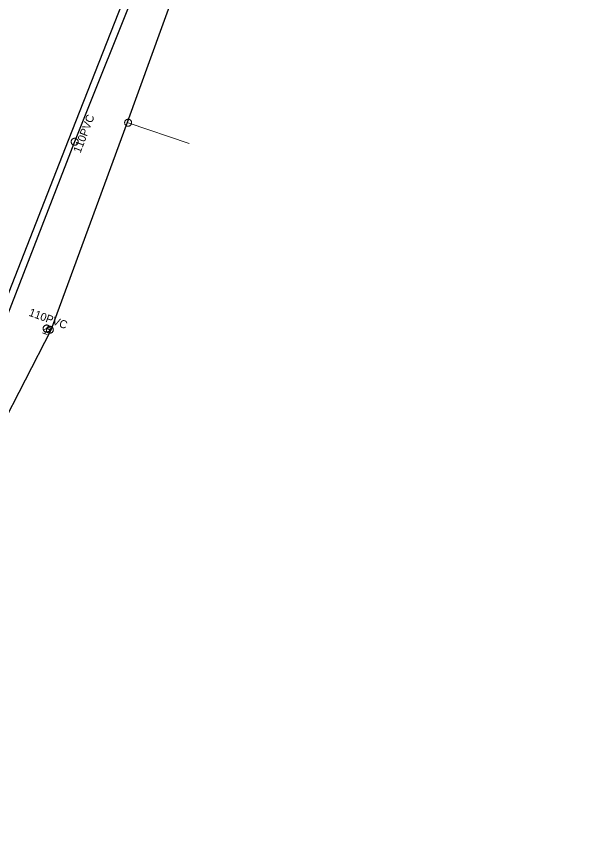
# Model space of a CAD drawing. Extents: x -741806 to -738704, y -1059275 to -1055387.
# Drawn here: x -740558.7 to -740489, y -1057983.4 to -1057880.2 of the extents above; entities that cross this region are included whole.
import ezdxf

# ---------------------------------------------------------------- set-up
doc = ezdxf.new("R2010")
doc.units = 0
doc.header["$LTSCALE"] = 0.4
for name, color, linetype, lineweight in [('2', 7, 'Continuous', 25), ('21', 7, 'Continuous', 13), ('3', 7, 'Continuous', 13), ('50', 7, 'Continuous', 13), ('51', 7, 'Continuous', 13), ('52', 7, 'Continuous', 25)]:
    doc.layers.add(name, color=color, linetype=linetype, lineweight=lineweight)
doc.layers.add('5', color=7, linetype='Continuous')
doc.layers.add('53', color=7, linetype='Continuous')

msp = doc.modelspace()

# ---------------------------------------------------------------- linework, layer by layer
at = {"layer": '2'}
for points in [[(-740609.006, -1057979.487), (-740608.671, -1057978.605), (-740585.671, -1057978.608), (-740567.046, -1057933.639), (-740552.184, -1057895.72), (-740535.835, -1057854.115), (-740530.462, -1057837.318), (-740525.059, -1057820.845), (-740524.232, -1057813.604), (-740512.355, -1057767.872), (-740507.212, -1057752.35), (-740500.784, -1057723.652), (-740491.688, -1057677.854), (-740489.039, -1057665.21)], [(-740534.91, -1057854.649), (-740551.41, -1057895.909), (-740566.21, -1057933.99)]]:
    msp.add_lwpolyline(points, dxfattribs=at)
at = {"layer": '21'}
msp.add_lwpolyline([(-740544.85, -1057893.509), (-740544.719, -1057893.53), (-740537.092, -1057896.107)], dxfattribs=at)
at = {"layer": '3'}
msp.add_lwpolyline([(-740551.573, -1057896.315), (-740551.53, -1057896.329), (-740551.485, -1057896.339), (-740551.439, -1057896.345), (-740551.394, -1057896.345), (-740551.348, -1057896.341), (-740551.303, -1057896.332), (-740551.26, -1057896.319), (-740551.217, -1057896.301), (-740551.178, -1057896.278), (-740551.14, -1057896.252), (-740551.106, -1057896.222), (-740551.074, -1057896.188), (-740551.047, -1057896.151), (-740551.023, -1057896.113), (-740551.004, -1057896.071), (-740550.989, -1057896.027), (-740550.98, -1057895.982), (-740550.974, -1057895.937), (-740550.973, -1057895.891), (-740550.978, -1057895.845), (-740550.987, -1057895.801), (-740551, -1057895.758), (-740551.018, -1057895.715), (-740551.04, -1057895.675), (-740551.067, -1057895.637), (-740551.097, -1057895.604), (-740551.13, -1057895.572), (-740551.167, -1057895.544), (-740551.207, -1057895.521), (-740551.249, -1057895.502), (-740551.291, -1057895.487), (-740551.336, -1057895.477), (-740551.382, -1057895.472), (-740551.428, -1057895.471), (-740551.473, -1057895.475), (-740551.518, -1057895.484), (-740551.561, -1057895.498), (-740551.604, -1057895.516), (-740551.643, -1057895.538), (-740551.681, -1057895.564), (-740551.715, -1057895.595), (-740551.747, -1057895.628), (-740551.775, -1057895.665), (-740551.798, -1057895.704), (-740551.817, -1057895.746), (-740551.832, -1057895.789), (-740551.842, -1057895.834), (-740551.847, -1057895.879), (-740551.847, -1057895.925), (-740551.843, -1057895.971), (-740551.834, -1057896.015), (-740551.821, -1057896.059), (-740551.803, -1057896.101), (-740551.781, -1057896.141), (-740551.754, -1057896.179), (-740551.724, -1057896.214), (-740551.691, -1057896.244), (-740551.653, -1057896.272), (-740551.614, -1057896.295), (-740551.574, -1057896.315)], dxfattribs=at)
at = {"layer": '50'}
for p, q in [((-740554.908, -1057919.255), (-740555.312, -1057919.437)), ((-740554.908, -1057919.255), (-740554.5, -1057919.07)), ((-740555.44, -1057919.801), (-740555.152, -1057919.909)), ((-740555.064, -1057919.674), (-740555.152, -1057919.909)), ((-740554.864, -1057920.017), (-740555.152, -1057919.909))]:
    msp.add_line(p, q, dxfattribs=at)
msp.add_lwpolyline([(-740555.322, -1057919.096), (-740555.337, -1057919.143), (-740555.348, -1057919.187), (-740555.352, -1057919.235), (-740555.351, -1057919.281), (-740555.348, -1057919.325), (-740555.337, -1057919.373), (-740555.322, -1057919.416), (-740555.303, -1057919.461), (-740555.281, -1057919.501), (-740555.252, -1057919.537), (-740555.221, -1057919.572), (-740555.188, -1057919.605), (-740555.148, -1057919.631), (-740555.108, -1057919.655), (-740555.066, -1057919.673), (-740555.022, -1057919.687), (-740554.978, -1057919.698), (-740554.93, -1057919.702), (-740554.883, -1057919.701), (-740554.835, -1057919.697), (-740554.791, -1057919.687), (-740554.746, -1057919.673), (-740554.704, -1057919.653), (-740554.664, -1057919.631), (-740554.625, -1057919.603), (-740554.59, -1057919.572), (-740554.56, -1057919.537), (-740554.531, -1057919.499), (-740554.51, -1057919.458), (-740554.488, -1057919.417), (-740554.474, -1057919.371), (-740554.465, -1057919.325), (-740554.46, -1057919.281), (-740554.459, -1057919.232), (-740554.466, -1057919.186), (-740554.474, -1057919.14), (-740554.49, -1057919.097), (-740554.507, -1057919.053), (-740554.532, -1057919.012), (-740554.56, -1057918.976), (-740554.592, -1057918.94), (-740554.627, -1057918.91), (-740554.662, -1057918.882), (-740554.705, -1057918.857), (-740554.747, -1057918.838), (-740554.791, -1057918.825), (-740554.837, -1057918.816), (-740554.884, -1057918.81), (-740554.93, -1057918.81), (-740554.978, -1057918.816), (-740555.022, -1057918.825), (-740555.068, -1057918.84), (-740555.109, -1057918.858), (-740555.15, -1057918.881), (-740555.187, -1057918.91), (-740555.223, -1057918.94), (-740555.254, -1057918.975), (-740555.28, -1057919.013), (-740555.303, -1057919.054)], close=True, dxfattribs=at)
at = {"layer": '51'}
for points in [[(-740544.868, -1057893.94), (-740544.825, -1057893.954), (-740544.78, -1057893.962), (-740544.734, -1057893.966), (-740544.689, -1057893.966), (-740544.643, -1057893.96), (-740544.598, -1057893.95), (-740544.555, -1057893.934), (-740544.513, -1057893.916), (-740544.475, -1057893.891), (-740544.438, -1057893.864), (-740544.405, -1057893.833), (-740544.374, -1057893.798), (-740544.348, -1057893.761), (-740544.326, -1057893.721), (-740544.308, -1057893.678), (-740544.294, -1057893.634), (-740544.286, -1057893.59), (-740544.282, -1057893.544), (-740544.283, -1057893.498), (-740544.289, -1057893.452), (-740544.299, -1057893.408), (-740544.314, -1057893.365), (-740544.334, -1057893.323), (-740544.357, -1057893.284), (-740544.385, -1057893.247), (-740544.416, -1057893.214), (-740544.45, -1057893.184), (-740544.488, -1057893.158), (-740544.528, -1057893.136), (-740544.571, -1057893.117), (-740544.614, -1057893.105), (-740544.659, -1057893.096), (-740544.705, -1057893.092), (-740544.75, -1057893.093), (-740544.796, -1057893.098), (-740544.841, -1057893.109), (-740544.884, -1057893.124), (-740544.926, -1057893.143), (-740544.964, -1057893.167), (-740545.001, -1057893.194), (-740545.034, -1057893.226), (-740545.065, -1057893.26), (-740545.09, -1057893.298), (-740545.113, -1057893.337), (-740545.131, -1057893.38), (-740545.145, -1057893.424), (-740545.152, -1057893.469), (-740545.157, -1057893.514), (-740545.156, -1057893.56), (-740545.15, -1057893.606), (-740545.139, -1057893.65), (-740545.125, -1057893.694), (-740545.105, -1057893.735), (-740545.082, -1057893.774), (-740545.054, -1057893.811), (-740545.023, -1057893.845), (-740544.989, -1057893.874), (-740544.95, -1057893.901), (-740544.911, -1057893.923), (-740544.869, -1057893.94)], [(-740554.924, -1057919.27), (-740554.936, -1057919.313), (-740554.944, -1057919.358), (-740554.947, -1057919.405), (-740554.945, -1057919.449), (-740554.938, -1057919.495), (-740554.926, -1057919.54), (-740554.91, -1057919.582), (-740554.89, -1057919.624), (-740554.865, -1057919.662), (-740554.837, -1057919.697), (-740554.804, -1057919.73), (-740554.769, -1057919.76), (-740554.731, -1057919.785), (-740554.691, -1057919.806), (-740554.648, -1057919.823), (-740554.603, -1057919.835), (-740554.558, -1057919.843), (-740554.513, -1057919.845), (-740554.467, -1057919.843), (-740554.421, -1057919.836), (-740554.377, -1057919.824), (-740554.334, -1057919.809), (-740554.293, -1057919.788), (-740554.255, -1057919.764), (-740554.219, -1057919.735), (-740554.186, -1057919.702), (-740554.157, -1057919.668), (-740554.132, -1057919.629), (-740554.111, -1057919.588), (-740554.094, -1057919.546), (-740554.082, -1057919.502), (-740554.075, -1057919.457), (-740554.072, -1057919.411), (-740554.074, -1057919.366), (-740554.081, -1057919.32), (-740554.092, -1057919.275), (-740554.108, -1057919.233), (-740554.128, -1057919.191), (-740554.154, -1057919.153), (-740554.182, -1057919.118), (-740554.214, -1057919.085), (-740554.249, -1057919.055), (-740554.288, -1057919.031), (-740554.328, -1057919.009), (-740554.371, -1057918.993), (-740554.415, -1057918.98), (-740554.46, -1057918.973), (-740554.506, -1057918.97), (-740554.552, -1057918.972), (-740554.597, -1057918.979), (-740554.641, -1057918.991), (-740554.684, -1057919.006), (-740554.725, -1057919.027), (-740554.764, -1057919.051), (-740554.8, -1057919.08), (-740554.833, -1057919.113), (-740554.861, -1057919.147), (-740554.887, -1057919.186), (-740554.907, -1057919.227), (-740554.924, -1057919.269)]]:
    msp.add_lwpolyline(points, dxfattribs=at)
at = {"layer": '52'}
for points in [[(-740489.868, -1057679.99), (-740497.519, -1057704.287), (-740502.89, -1057727.946), (-740504.09, -1057731.52), (-740504.16, -1057731.78), (-740504.295, -1057732.394), (-740505.458, -1057737.884), (-740512.487, -1057766.415), (-740507.033, -1057770.061), (-740517.328, -1057816.22), (-740521.664, -1057829.6), (-740544.85, -1057893.509), (-740554.399, -1057919.446), (-740570.451, -1057950.712), (-740592.697, -1058007.398), (-740600.714, -1058010.487), (-740613.05, -1058039.97), (-740626.485, -1058069.3)], [(-740554.399, -1057919.446), (-740554.51, -1057919.409), (-740554.91, -1057919.26)]]:
    msp.add_lwpolyline(points, dxfattribs=at)

# ---------------------------------------------------------------- texts
at = {"layer": '5'}
msp.add_text('110PVC', height=1, rotation=69, dxfattribs=at).set_placement((-740550.688, -1057897.394))
at = {"layer": '53'}
msp.add_text('110PVC', height=1, rotation=340, dxfattribs=at).set_placement((-740557.218, -1057917.631))

doc.saveas('drawing.dxf')
